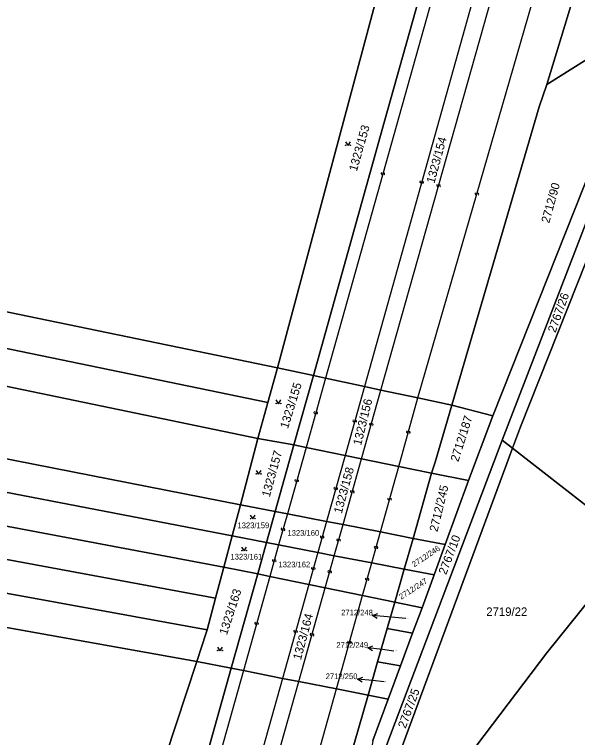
# Model space of a CAD drawing. Extents: x -596024 to -594475, y -1163820 to -1161957.
# Drawn here: x -595518.5 to -595405.7, y -1162391.4 to -1162246.5 of the extents above; entities that cross this region are included whole.
import ezdxf

# ---------------------------------------------------------------- set-up
doc = ezdxf.new("R2010")
doc.units = 0
for name, color, linetype in [('Level 1', 7, 'Continuous'), ('Level 13', 7, 'Continuous'), ('Level 3', 7, 'Continuous'), ('Level 4', 7, 'Continuous'), ('Level 5', 7, 'Continuous'), ('Level 57', 7, 'Continuous'), ('Level 60', 7, 'Continuous')]:
    doc.layers.add(name, color=color, linetype=linetype)

msp = doc.modelspace()

# ---------------------------------------------------------------- linework, layer by layer
at = {"layer": 'Level 1'}
for points in [[(-595443.87, -1162235.17), (-595465.88, -1162317.29)], [(-595435.75, -1162236.91), (-595444.39, -1162267.9), (-595458.66, -1162318.84)], [(-595411.86, -1162260.55), (-595406.58, -1162243.18)], [(-595393.47, -1162253.24), (-595422.74, -1162326.91)], [(-595411.86, -1162260.55), (-595398.58, -1162252.18), (-595393.47, -1162253.24)], [(-595411.86, -1162260.55), (-595413.43, -1162264.98), (-595430.94, -1162324.8)], [(-595689.12, -1162270.78), (-595631.74, -1162282.65), (-595541.86, -1162301.58), (-595465.88, -1162317.29)], [(-595692.05, -1162277.92), (-595572.8, -1162302.54), (-595467.79, -1162324.22)], [(-595469.78, -1162331.43), (-595544.81, -1162315.9), (-595634.65, -1162296.97), (-595694.97, -1162285.05)], [(-595402.69, -1162284.69), (-595420.81, -1162331.77)], [(-595418.74, -1162333.39), (-595417.16, -1162329.13), (-595400.29, -1162286.56)], [(-595473.24, -1162344.72), (-595548.44, -1162329.99), (-595637.4, -1162312.52), (-595679.07, -1162304.31), (-595681.77, -1162311.11), (-595638.6, -1162319.43), (-595549.85, -1162336.55), (-595474.92, -1162350.99)], [(-595476.58, -1162357.22), (-595551.36, -1162343.13), (-595640.09, -1162326.15), (-595684.41, -1162317.76), (-595687.15, -1162324.66)], [(-595465.88, -1162317.29), (-595467.79, -1162324.22)], [(-595458.66, -1162318.84), (-595465.88, -1162317.29)], [(-595462.56, -1162332.73), (-595458.66, -1162318.84)], [(-595458.66, -1162318.84), (-595456.24, -1162319.36)], [(-595456.24, -1162319.36), (-595448.45, -1162321.04)], [(-595448.45, -1162321.04), (-595445.12, -1162321.75)], [(-595445.12, -1162321.75), (-595437.72, -1162323.34)], [(-595467.79, -1162324.22), (-595469.78, -1162331.43)], [(-595437.72, -1162323.34), (-595430.94, -1162324.8)], [(-595478.26, -1162363.48), (-595552.91, -1162349.61), (-595641.44, -1162333.16), (-595687.15, -1162324.66)], [(-595435.01, -1162338.41), (-595434.26, -1162336.18), (-595430.94, -1162324.8)], [(-595430.94, -1162324.8), (-595422.74, -1162326.91)], [(-595422.74, -1162326.91), (-595427.58, -1162339.87)], [(-595469.78, -1162331.43), (-595473.24, -1162344.72)], [(-595469.78, -1162331.43), (-595462.56, -1162332.73)], [(-595689.88, -1162331.54), (-595692.59, -1162338.38), (-595644.04, -1162346.98), (-595555.67, -1162362.96), (-595482.02, -1162376.16)], [(-595689.88, -1162331.54), (-595642.68, -1162340.12), (-595554.42, -1162356.23), (-595479.95, -1162369.81)], [(-595466.29, -1162346.07), (-595462.56, -1162332.73)], [(-595462.56, -1162332.73), (-595460.13, -1162333.23)], [(-595420.81, -1162331.77), (-595443.94, -1162392.81), (-595445.97, -1162419.37)], [(-595420.81, -1162331.77), (-595418.74, -1162333.39)], [(-595460.13, -1162333.23), (-595452.32, -1162334.84)], [(-595444.74, -1162417.74), (-595444.58, -1162415.87), (-595440.8, -1162392.95), (-595418.74, -1162333.39)], [(-595418.74, -1162333.39), (-595394.23, -1162352.49)], [(-595452.32, -1162334.84), (-595449, -1162335.52)], [(-595449, -1162335.52), (-595441.56, -1162337.06)], [(-595441.56, -1162337.06), (-595435.01, -1162338.41)], [(-595438.67, -1162351.47), (-595435.01, -1162338.41)], [(-595427.58, -1162339.87), (-595435.01, -1162338.41)], [(-595427.58, -1162339.87), (-595432.23, -1162352.73)], [(-595473.24, -1162344.72), (-595474.92, -1162350.99)], [(-595473.24, -1162344.72), (-595466.29, -1162346.07)], [(-595468.04, -1162352.32), (-595466.29, -1162346.07)], [(-595466.29, -1162346.07), (-595463.87, -1162346.54)], [(-595463.87, -1162346.54), (-595456.03, -1162348.07)], [(-595456.03, -1162348.07), (-595452.72, -1162348.72)], [(-595452.72, -1162348.72), (-595445.24, -1162350.18)], [(-595445.24, -1162350.18), (-595438.67, -1162351.47)], [(-595474.92, -1162350.99), (-595476.58, -1162357.22)], [(-595474.92, -1162350.99), (-595468.04, -1162352.32)], [(-595440.44, -1162357.64), (-595438.67, -1162351.47)], [(-595432.23, -1162352.73), (-595438.67, -1162351.47)], [(-595469.81, -1162358.61), (-595468.04, -1162352.32)], [(-595468.04, -1162352.32), (-595465.62, -1162352.79)], [(-595465.62, -1162352.79), (-595457.78, -1162354.3)], [(-595394.23, -1162352.49), (-595411.92, -1162374.38), (-595444.74, -1162417.74)], [(-595434.47, -1162358.79), (-595432.23, -1162352.73)], [(-595457.78, -1162354.3), (-595454.47, -1162354.94)], [(-595454.47, -1162354.94), (-595446.97, -1162356.38)], [(-595476.58, -1162357.22), (-595478.26, -1162363.48)], [(-595469.81, -1162358.61), (-595476.58, -1162357.22)], [(-595446.97, -1162356.38), (-595440.44, -1162357.64)], [(-595475.1, -1162377.51), (-595469.81, -1162358.61)], [(-595469.81, -1162358.61), (-595467.39, -1162359.11)], [(-595442.35, -1162364.25), (-595440.44, -1162357.64)], [(-595440.44, -1162357.64), (-595434.47, -1162358.79)], [(-595434.47, -1162358.79), (-595436.89, -1162365.36)], [(-595467.39, -1162359.11), (-595459.58, -1162360.71)], [(-595459.58, -1162360.71), (-595456.29, -1162361.39)], [(-595456.29, -1162361.39), (-595448.8, -1162362.93)], [(-595448.8, -1162362.93), (-595442.35, -1162364.25)], [(-595478.26, -1162363.48), (-595479.95, -1162369.81)], [(-595443.87, -1162369.55), (-595442.35, -1162364.25)], [(-595436.89, -1162365.36), (-595442.35, -1162364.25)], [(-595436.89, -1162365.36), (-595438.77, -1162370.46)], [(-595482.02, -1162376.16), (-595480.11, -1162370.4), (-595479.95, -1162369.81)], [(-595445.8, -1162376.22), (-595443.87, -1162369.55)], [(-595438.77, -1162370.46), (-595443.87, -1162369.55)], [(-595438.77, -1162370.46), (-595441.19, -1162377)], [(-595514.57, -1162492.6), (-595507.01, -1162451.86), (-595482.02, -1162376.16)], [(-595482.02, -1162376.16), (-595475.1, -1162377.51)], [(-595447.71, -1162382.88), (-595445.8, -1162376.22)], [(-595441.19, -1162377), (-595445.8, -1162376.22)], [(-595507.58, -1162493.43), (-595475.1, -1162377.51)], [(-595472.69, -1162377.98), (-595475.1, -1162377.51)], [(-595441.19, -1162377), (-595443.65, -1162383.68)], [(-595464.85, -1162379.52), (-595472.69, -1162377.98)], [(-595461.58, -1162380.16), (-595464.85, -1162379.52)], [(-595454.03, -1162381.64), (-595461.58, -1162380.16)], [(-595447.71, -1162382.88), (-595454.03, -1162381.64)], [(-595471.74, -1162467.55), (-595456.18, -1162412.29), (-595447.71, -1162382.88)], [(-595443.65, -1162383.68), (-595447.71, -1162382.88)], [(-595446.72, -1162391.97), (-595443.65, -1162383.68)]]:
    msp.add_lwpolyline(points, dxfattribs=at)
at = {"layer": 'Level 13'}
for centre, start, end in [((-595444.92, -1162278.35), 111.4802, 344.0702), ((-595444.56, -1162278.45), 291.6947, 163.7927), ((-595437.15, -1162280.03), 111.495, 344.085), ((-595436.79, -1162280.13), 291.7095, 163.8075), ((-595433.76, -1162280.76), 111.6327, 343.7307), ((-595433.4, -1162280.86), 291.4182, 164.0082), ((-595426.08, -1162282.41), 111.2415, 343.3395), ((-595425.72, -1162282.51), 291.027, 163.617), ((-595458.37, -1162326.25), 111.4915, 344.0815), ((-595458.01, -1162326.35), 291.706, 163.804), ((-595450.56, -1162327.89), 111.4929, 344.0829), ((-595450.2, -1162327.99), 291.7074, 163.8054), ((-595447.24, -1162328.59), 111.6364, 343.7344), ((-595446.88, -1162328.69), 291.4219, 164.0119), ((-595439.82, -1162330.15), 111.7367, 343.8347), ((-595439.46, -1162330.25), 291.5222, 164.1122), ((-595462.18, -1162339.83), 111.4634, 344.0534), ((-595461.82, -1162339.93), 291.6778, 163.7758), ((-595454.36, -1162341.41), 111.4935, 344.0835), ((-595454, -1162341.51), 291.708, 163.806), ((-595451.04, -1162342.07), 111.6339, 343.7319), ((-595450.68, -1162342.17), 291.4195, 164.0095), ((-595443.58, -1162343.57), 111.7046, 343.8026), ((-595443.22, -1162343.67), 291.4901, 164.0801), ((-595464.92, -1162349.61), 111.516, 344.106), ((-595464.56, -1162349.71), 291.7305, 163.8285), ((-595457.08, -1162351.13), 111.4683, 344.0583), ((-595456.72, -1162351.23), 291.6827, 163.7807), ((-595453.78, -1162351.78), 111.6588, 343.7568), ((-595453.42, -1162351.88), 291.4443, 164.0343), ((-595446.28, -1162353.23), 111.7819, 343.8799), ((-595445.92, -1162353.33), 291.5675, 164.1575), ((-595466.68, -1162355.9), 111.5127, 344.1027), ((-595466.32, -1162356), 291.7271, 163.8251), ((-595458.86, -1162357.45), 111.4729, 344.0629), ((-595458.5, -1162357.55), 291.6874, 163.7854), ((-595455.56, -1162358.11), 111.6152, 343.7132), ((-595455.2, -1162358.21), 291.4008, 163.9908), ((-595448.06, -1162359.61), 111.7629, 343.8609), ((-595447.7, -1162359.71), 291.5485, 164.1385), ((-595470.22, -1162368.49), 111.4699, 344.0599), ((-595469.86, -1162368.59), 291.6843, 163.7823), ((-595462.4, -1162370.07), 111.507, 344.097), ((-595462.04, -1162370.17), 291.7215, 163.8194), ((-595459.12, -1162370.72), 111.6332, 343.7312), ((-595458.76, -1162370.82), 291.4187, 164.0087), ((-595451.6, -1162372.24), 111.7555, 343.8535), ((-595451.24, -1162372.34), 291.541, 164.131)]:
    msp.add_arc(centre, 0.184, start, end, dxfattribs=at)
at = {"layer": 'Level 3'}
for points in [[(-595433.25, -1162237.45), (-595456.24, -1162319.36)], [(-595425.48, -1162239.12), (-595448.45, -1162321.04)], [(-595445.12, -1162321.75), (-595422.04, -1162239.86)], [(-595437.72, -1162323.34), (-595414.07, -1162241.57)], [(-595456.24, -1162319.36), (-595460.13, -1162333.23)], [(-595448.45, -1162321.04), (-595452.32, -1162334.84)], [(-595449, -1162335.52), (-595445.12, -1162321.75)], [(-595441.56, -1162337.06), (-595437.72, -1162323.34)], [(-595460.13, -1162333.23), (-595463.87, -1162346.54)], [(-595452.32, -1162334.84), (-595456.03, -1162348.07)], [(-595452.72, -1162348.72), (-595449, -1162335.52)], [(-595445.24, -1162350.18), (-595441.56, -1162337.06)], [(-595463.87, -1162346.54), (-595465.62, -1162352.79)], [(-595456.03, -1162348.07), (-595457.78, -1162354.3)], [(-595454.47, -1162354.94), (-595452.72, -1162348.72)], [(-595446.97, -1162356.38), (-595445.24, -1162350.18)], [(-595465.62, -1162352.79), (-595467.39, -1162359.11)], [(-595457.78, -1162354.3), (-595459.58, -1162360.71)], [(-595456.29, -1162361.39), (-595454.47, -1162354.94)], [(-595448.8, -1162362.93), (-595446.97, -1162356.38)], [(-595467.39, -1162359.11), (-595472.69, -1162377.98)], [(-595459.58, -1162360.71), (-595464.85, -1162379.52)], [(-595461.58, -1162380.16), (-595456.29, -1162361.39)], [(-595454.03, -1162381.64), (-595448.8, -1162362.93)], [(-595472.69, -1162377.98), (-595505.18, -1162493.71)], [(-595464.85, -1162379.52), (-595488.81, -1162464.95)], [(-595485.61, -1162465.44), (-595461.58, -1162380.16)], [(-595477.8, -1162466.63), (-595454.03, -1162381.64)]]:
    msp.add_lwpolyline(points, dxfattribs=at)
at = {"layer": 'Level 5'}
for points in [[(-595452.22, -1162271.99), (-595451.72, -1162272.74), (-595451.22, -1162271.99)], [(-595466.16, -1162323.73), (-595465.66, -1162324.48), (-595465.16, -1162323.73)], [(-595470.13, -1162337.84), (-595469.63, -1162338.59), (-595469.13, -1162337.84)], [(-595471.29, -1162346.82), (-595470.79, -1162347.57), (-595470.29, -1162346.82)], [(-595473.03, -1162353.21), (-595472.53, -1162353.96), (-595472.03, -1162353.21)], [(-595477.88, -1162373.24), (-595477.38, -1162373.99), (-595476.88, -1162373.24)]]:
    msp.add_lwpolyline(points, dxfattribs=at)
for centre in [(-595452.17, -1162272.69), (-595451.27, -1162272.69), (-595466.11, -1162324.43), (-595465.21, -1162324.43), (-595470.08, -1162338.54), (-595469.18, -1162338.54), (-595471.24, -1162347.52), (-595470.34, -1162347.52), (-595472.98, -1162353.91), (-595472.08, -1162353.91), (-595477.83, -1162373.94), (-595476.93, -1162373.94)]:
    msp.add_circle(centre, 0.05, dxfattribs=at)
at = {"layer": 'Level 57'}
for p, q in [((-595443.81, -1162367.2), (-595446.8, -1162366.91)), ((-595440.17, -1162367.56), (-595443.81, -1162367.2)), ((-595444.79, -1162373.77), (-595447.77, -1162373.4)), ((-595442.55, -1162374.05), (-595444.79, -1162373.77)), ((-595446.84, -1162379.98), (-595449.83, -1162379.68)), ((-595444.5, -1162380.22), (-595446.84, -1162379.98))]:
    msp.add_line(p, q, dxfattribs=at)
for points in [[(-595445.85, -1162367.51), (-595446.8, -1162366.91), (-595445.76, -1162366.51)], [(-595446.84, -1162374.02), (-595447.77, -1162373.4), (-595446.72, -1162373.03)], [(-595448.89, -1162380.28), (-595449.83, -1162379.68), (-595448.78, -1162379.28)]]:
    msp.add_lwpolyline(points, dxfattribs=at)
at = {"layer": 'Level 60'}
for points in [[(-595631.74, -1162282.65), (-595689.12, -1162270.78), (-595654.65, -1162189.13), (-595634.58, -1162193.53), (-595523.1, -1162218.01), (-595443.87, -1162235.17), (-595465.88, -1162317.29), (-595541.86, -1162301.58)], [(-595465.88, -1162317.29), (-595443.87, -1162235.17), (-595435.75, -1162236.91), (-595444.39, -1162267.9), (-595458.66, -1162318.84)], [(-595411.86, -1162260.55), (-595413.43, -1162264.98), (-595430.94, -1162324.8), (-595437.72, -1162323.34), (-595445.12, -1162321.75), (-595448.45, -1162321.04), (-595456.24, -1162319.36), (-595458.66, -1162318.84), (-595444.39, -1162267.9), (-595435.75, -1162236.91), (-595433.25, -1162237.45), (-595425.48, -1162239.12), (-595422.04, -1162239.86), (-595414.07, -1162241.57), (-595406.58, -1162243.18)], [(-595406.58, -1162243.18), (-595391.31, -1162246.42), (-595392.95, -1162251.6), (-595393.47, -1162253.24), (-595398.58, -1162252.18), (-595411.86, -1162260.55)], [(-595413.43, -1162264.98), (-595411.86, -1162260.55), (-595398.58, -1162252.18), (-595393.47, -1162253.24), (-595422.74, -1162326.91), (-595430.94, -1162324.8)], [(-595689.12, -1162270.78), (-595631.74, -1162282.65), (-595541.86, -1162301.58), (-595465.88, -1162317.29), (-595467.79, -1162324.22), (-595572.8, -1162302.54), (-595692.05, -1162277.92)], [(-595692.05, -1162277.92), (-595572.8, -1162302.54), (-595467.79, -1162324.22), (-595469.78, -1162331.43), (-595544.81, -1162315.9), (-595634.65, -1162296.97), (-595694.97, -1162285.05)], [(-595396.1, -1162467.66), (-595431.17, -1162438.42), (-595443.44, -1162529.94), (-595451.11, -1162540.03), (-595447.44, -1162512.58), (-595445, -1162470.8), (-595445.67, -1162428.69), (-595444.74, -1162417.74), (-595411.92, -1162374.38), (-595394.23, -1162352.49), (-595364.07, -1162314.87), (-595339.52, -1162284.22), (-595311.94, -1162300.25), (-595298.33, -1162310.09), (-595283.02, -1162323.93), (-595357.49, -1162416.87)], [(-595420.81, -1162331.77), (-595402.69, -1162284.69), (-595400.29, -1162286.56), (-595417.16, -1162329.13), (-595418.74, -1162333.39)], [(-595364.07, -1162314.87), (-595394.23, -1162352.49), (-595418.74, -1162333.39), (-595417.16, -1162329.13), (-595400.29, -1162286.56)], [(-595473.24, -1162344.72), (-595474.92, -1162350.99), (-595549.85, -1162336.55), (-595638.6, -1162319.43), (-595681.77, -1162311.11), (-595679.07, -1162304.31), (-595637.4, -1162312.52), (-595548.44, -1162329.99)], [(-595684.41, -1162317.76), (-595640.09, -1162326.15), (-595551.36, -1162343.13), (-595476.58, -1162357.22), (-595478.26, -1162363.48), (-595552.91, -1162349.61), (-595641.44, -1162333.16), (-595687.15, -1162324.66)], [(-595465.88, -1162317.29), (-595458.66, -1162318.84), (-595462.56, -1162332.73), (-595469.78, -1162331.43), (-595467.79, -1162324.22)], [(-595434.26, -1162336.18), (-595435.01, -1162338.41), (-595441.56, -1162337.06), (-595449, -1162335.52), (-595452.32, -1162334.84), (-595460.13, -1162333.23), (-595462.56, -1162332.73), (-595458.66, -1162318.84), (-595456.24, -1162319.36), (-595448.45, -1162321.04), (-595445.12, -1162321.75), (-595437.72, -1162323.34), (-595430.94, -1162324.8)], [(-595689.88, -1162331.54), (-595687.15, -1162324.66), (-595641.44, -1162333.16), (-595552.91, -1162349.61), (-595478.26, -1162363.48), (-595479.95, -1162369.81), (-595554.42, -1162356.23), (-595642.68, -1162340.12)], [(-595435.01, -1162338.41), (-595434.26, -1162336.18), (-595430.94, -1162324.8), (-595422.74, -1162326.91), (-595427.58, -1162339.87)], [(-595473.24, -1162344.72), (-595469.78, -1162331.43), (-595462.56, -1162332.73), (-595466.29, -1162346.07)], [(-595480.11, -1162370.4), (-595482.02, -1162376.16), (-595555.67, -1162362.96), (-595644.04, -1162346.98), (-595692.59, -1162338.38), (-595689.88, -1162331.54), (-595642.68, -1162340.12), (-595554.42, -1162356.23), (-595479.95, -1162369.81)], [(-595435.01, -1162338.41), (-595438.67, -1162351.47), (-595445.24, -1162350.18), (-595452.72, -1162348.72), (-595456.03, -1162348.07), (-595463.87, -1162346.54), (-595466.29, -1162346.07), (-595462.56, -1162332.73), (-595460.13, -1162333.23), (-595452.32, -1162334.84), (-595449, -1162335.52), (-595441.56, -1162337.06)], [(-595440.8, -1162392.95), (-595444.58, -1162415.87), (-595444.74, -1162417.74), (-595445.97, -1162419.37), (-595443.94, -1162392.81), (-595420.81, -1162331.77), (-595418.74, -1162333.39)], [(-595394.23, -1162352.49), (-595411.92, -1162374.38), (-595444.74, -1162417.74), (-595444.58, -1162415.87), (-595440.8, -1162392.95), (-595418.74, -1162333.39)], [(-595438.67, -1162351.47), (-595435.01, -1162338.41), (-595427.58, -1162339.87), (-595432.23, -1162352.73)], [(-595474.92, -1162350.99), (-595473.24, -1162344.72), (-595466.29, -1162346.07), (-595468.04, -1162352.32)], [(-595438.67, -1162351.47), (-595440.44, -1162357.64), (-595446.97, -1162356.38), (-595454.47, -1162354.94), (-595457.78, -1162354.3), (-595465.62, -1162352.79), (-595468.04, -1162352.32), (-595466.29, -1162346.07), (-595463.87, -1162346.54), (-595456.03, -1162348.07), (-595452.72, -1162348.72), (-595445.24, -1162350.18)], [(-595474.92, -1162350.99), (-595468.04, -1162352.32), (-595469.81, -1162358.61), (-595476.58, -1162357.22)], [(-595440.44, -1162357.64), (-595438.67, -1162351.47), (-595432.23, -1162352.73), (-595434.47, -1162358.79)], [(-595440.44, -1162357.64), (-595442.35, -1162364.25), (-595448.8, -1162362.93), (-595456.29, -1162361.39), (-595459.58, -1162360.71), (-595467.39, -1162359.11), (-595469.81, -1162358.61), (-595468.04, -1162352.32), (-595465.62, -1162352.79), (-595457.78, -1162354.3), (-595454.47, -1162354.94), (-595446.97, -1162356.38)], [(-595482.02, -1162376.16), (-595480.11, -1162370.4), (-595479.95, -1162369.81), (-595478.26, -1162363.48), (-595476.58, -1162357.22), (-595469.81, -1162358.61), (-595475.1, -1162377.51)], [(-595445.8, -1162376.22), (-595447.71, -1162382.88), (-595454.03, -1162381.64), (-595461.58, -1162380.16), (-595464.85, -1162379.52), (-595472.69, -1162377.98), (-595475.1, -1162377.51), (-595469.81, -1162358.61), (-595467.39, -1162359.11), (-595459.58, -1162360.71), (-595456.29, -1162361.39), (-595448.8, -1162362.93), (-595442.35, -1162364.25), (-595443.87, -1162369.55)], [(-595442.35, -1162364.25), (-595440.44, -1162357.64), (-595434.47, -1162358.79), (-595436.89, -1162365.36)], [(-595443.87, -1162369.55), (-595442.35, -1162364.25), (-595436.89, -1162365.36), (-595438.77, -1162370.46)], [(-595445.8, -1162376.22), (-595443.87, -1162369.55), (-595438.77, -1162370.46), (-595441.19, -1162377)], [(-595514.57, -1162492.6), (-595507.01, -1162451.86), (-595482.02, -1162376.16), (-595475.1, -1162377.51), (-595507.58, -1162493.43)], [(-595447.71, -1162382.88), (-595445.8, -1162376.22), (-595441.19, -1162377), (-595443.65, -1162383.68)], [(-595456.18, -1162412.29), (-595471.74, -1162467.55), (-595477.8, -1162466.63), (-595485.61, -1162465.44), (-595488.81, -1162464.95), (-595489.8, -1162464.8), (-595490.66, -1162471.54), (-595493.4, -1162493.09), (-595493.65, -1162495.07), (-595493.95, -1162495.03), (-595497.14, -1162494.66), (-595504.85, -1162493.75), (-595505.18, -1162493.71), (-595507.58, -1162493.43), (-595475.1, -1162377.51), (-595472.69, -1162377.98), (-595464.85, -1162379.52), (-595461.58, -1162380.16), (-595454.03, -1162381.64), (-595447.71, -1162382.88)], [(-595471.74, -1162467.55), (-595456.18, -1162412.29), (-595447.71, -1162382.88), (-595443.65, -1162383.68), (-595446.72, -1162391.97), (-595450.5, -1162414.89), (-595451.08, -1162421.8), (-595451.67, -1162428.73), (-595451.5, -1162454.53), (-595451.12, -1162462.47), (-595450.99, -1162470.45), (-595469.27, -1162467.89)]]:
    msp.add_lwpolyline(points, close=True, dxfattribs=at)
for points in [[(-595446.72, -1162391.97), (-595443.65, -1162383.68), (-595441.19, -1162377), (-595438.77, -1162370.46), (-595436.89, -1162365.36), (-595434.47, -1162358.79), (-595432.23, -1162352.73), (-595427.58, -1162339.87), (-595422.74, -1162326.91), (-595393.47, -1162253.24), (-595392.95, -1162251.6), (-595390.72, -1162250.51), (-595389.6, -1162250.09), (-595391.01, -1162254.01), (-595393.41, -1162260.47), (-595402.69, -1162284.69), (-595420.81, -1162331.77), (-595443.94, -1162392.81)], [(-595738.95, -1162388.28), (-595694.97, -1162285.05), (-595634.65, -1162296.97), (-595544.81, -1162315.9), (-595469.78, -1162331.43), (-595473.24, -1162344.72), (-595548.44, -1162329.99), (-595637.4, -1162312.52), (-595679.07, -1162304.31), (-595681.77, -1162311.11), (-595638.6, -1162319.43), (-595549.85, -1162336.55), (-595474.92, -1162350.99), (-595476.58, -1162357.22), (-595551.36, -1162343.13), (-595640.09, -1162326.15), (-595684.41, -1162317.76), (-595687.15, -1162324.66), (-595689.88, -1162331.54), (-595692.59, -1162338.38), (-595644.04, -1162346.98), (-595555.67, -1162362.96), (-595482.02, -1162376.16), (-595507.01, -1162451.86)]]:
    msp.add_lwpolyline(points, dxfattribs=at)

# ---------------------------------------------------------------- texts
at = {"layer": 'Level 4'}
for s, height, rotation, p in [('1323/153', 1.7, 74.1209, (-595449.95, -1162278.04)), ('1323/154', 1.7, 74.7665, (-595434.42, -1162280.46)), ('2712/90', 1.7, 74.629, (-595411.41, -1162288.41)), ('2767/26', 1.7, 70.2122, (-595410.17, -1162310.38)), ('1323/155', 1.7, 72.7889, (-595463.76, -1162329.6)), ('1323/156', 1.7, 76.1643, (-595449.09, -1162332.95)), ('2712/187', 1.7, 72.4201, (-595429.63, -1162336.25)), ('1323/157', 1.7, 74.724, (-595467.41, -1162343.31)), ('1323/158', 1.7, 74.8583, (-595452.98, -1162346.62)), ('2712/245', 1.7, 76.4557, (-595433.8, -1162350.25)), ('2712/246', 1.14, 33.6901, (-595438.44, -1162357.28)), ('2712/247', 1.14, 32.8923, (-595441.04, -1162363.77)), ('1323/163', 1.7, 71.9225, (-595475.98, -1162370.95)), ('1323/164', 1.7, 74.9029, (-595461.16, -1162375.95)), ('2767/25', 1.7, 69.6384, (-595440.19, -1162389.66))]:
    msp.add_text(s, height=height, rotation=rotation, dxfattribs=at).set_placement(p)
for s, height, p in [('1323/159', 1.14, (-595473.86, -1162349.43)), ('1323/160', 1.14, (-595463.85, -1162350.95)), ('1323/161', 1.14, (-595475.27, -1162355.71)), ('1323/162', 1.14, (-595465.65, -1162357.27)), ('2719/22', 1.7, (-595424.02, -1162367.01)), ('2712/248', 0.1, (-595440.17, -1162367.56)), ('2712/249', 0.1, (-595442.55, -1162374.05)), ('2712/250', 0.1, (-595444.5, -1162380.22))]:
    msp.add_text(s, height=height, dxfattribs=at).set_placement(p)
at = {"layer": 'Level 57'}
msp.add_text('2767/10', height=1.7, rotation=69.1248, dxfattribs=at).set_placement((-595432.07, -1162358.89))
for s, p in [('2712/248', (-595453.1, -1162366.91)), ('2712/249', (-595454.05, -1162373.4)), ('2712/250', (-595456.19, -1162379.68))]:
    msp.add_text(s, height=1.14, dxfattribs=at).set_placement(p)

doc.saveas('drawing.dxf')
